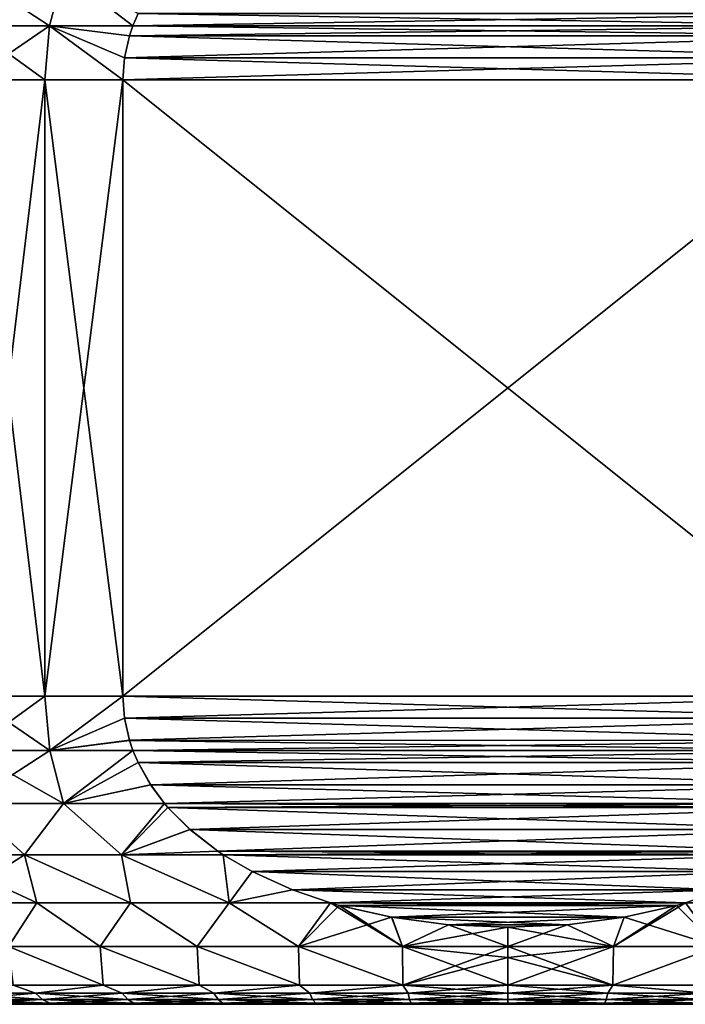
# Model space of a CAD drawing. Header units: millimetres. Extents: x -139 to 106, y -8 to 139.
# Tile 398 of 459: x 70 to 79, y 29 to 41. Entities that reach past the tile are written whole.
import ezdxf

# ---------------------------------------------------------------- set-up
doc = ezdxf.new("R2010")
doc.units = ezdxf.units.MM
doc.header["$LTSCALE"] = 53.842063
for name, color, linetype in [('408', 7, 'CONTINUOUS'), ('409', 7, 'CONTINUOUS'), ('413', 7, 'CONTINUOUS'), ('414', 7, 'CONTINUOUS'), ('415', 7, 'CONTINUOUS'), ('416', 7, 'CONTINUOUS'), ('417', 7, 'CONTINUOUS'), ('420', 7, 'CONTINUOUS'), ('423', 7, 'CONTINUOUS'), ('451', 7, 'CONTINUOUS')]:
    doc.layers.add(name, color=color, linetype=linetype)

msp = doc.modelspace()

# ---------------------------------------------------------------- linework, layer by layer
at = {"layer": '408', "linetype": 'CONTINUOUS'}
for points in [[(69.713, 28.538, -8.202), (70.242, 28.538, -8.612), (69.713, 28.538, 8.202), (69.713, 28.538, -8.202)], [(69.713, 28.538, 8.202), (70.242, 28.538, -8.612), (70.242, 28.538, 8.612), (69.713, 28.538, 8.202)], [(70.242, 28.538, -8.612), (70.795, 28.538, -8.988), (70.242, 28.538, 8.612), (70.242, 28.538, -8.612)], [(70.242, 28.538, 8.612), (70.795, 28.538, -8.988), (70.795, 28.538, 8.988), (70.242, 28.538, 8.612)], [(70.795, 28.538, -8.988), (71.37, 28.538, -9.328), (70.795, 28.538, 8.988), (70.795, 28.538, -8.988)], [(70.795, 28.538, 8.988), (71.37, 28.538, -9.328), (71.37, 28.538, 9.328), (70.795, 28.538, 8.988)], [(71.37, 28.538, -9.328), (71.966, 28.538, -9.632), (71.37, 28.538, 9.328), (71.37, 28.538, -9.328)], [(71.37, 28.538, 9.328), (71.966, 28.538, -9.632), (71.966, 28.538, 9.632), (71.37, 28.538, 9.328)], [(71.966, 28.538, -9.632), (72.58, 28.538, -9.898), (71.966, 28.538, 9.632), (71.966, 28.538, -9.632)], [(71.966, 28.538, 9.632), (72.58, 28.538, -9.898), (72.58, 28.538, 9.898), (71.966, 28.538, 9.632)], [(72.58, 28.538, -9.898), (73.21, 28.538, -10.124), (72.58, 28.538, 9.898), (72.58, 28.538, -9.898)], [(72.58, 28.538, 9.898), (73.21, 28.538, -10.124), (73.21, 28.538, 10.124), (72.58, 28.538, 9.898)], [(73.21, 28.538, -10.124), (73.852, 28.538, -10.311), (73.21, 28.538, 10.124), (73.21, 28.538, -10.124)], [(73.21, 28.538, 10.124), (73.852, 28.538, -10.311), (73.852, 28.538, 10.311), (73.21, 28.538, 10.124)], [(73.852, 28.538, -10.311), (74.505, 28.538, -10.457), (73.852, 28.538, 10.311), (73.852, 28.538, -10.311)], [(73.852, 28.538, 10.311), (74.505, 28.538, -10.457), (74.505, 28.538, 10.457), (73.852, 28.538, 10.311)], [(74.505, 28.538, -10.457), (75.166, 28.538, -10.562), (74.505, 28.538, 10.457), (74.505, 28.538, -10.457)], [(74.505, 28.538, 10.457), (75.166, 28.538, -10.562), (75.166, 28.538, 10.562), (74.505, 28.538, 10.457)], [(75.166, 28.538, -10.562), (75.832, 28.538, -10.625), (75.166, 28.538, 10.562), (75.166, 28.538, -10.562)], [(75.166, 28.538, 10.562), (75.832, 28.538, -10.625), (75.832, 28.538, 10.625), (75.166, 28.538, 10.562)], [(75.832, 28.538, -10.625), (76.5, 28.538, -10.646), (75.832, 28.538, 10.625), (75.832, 28.538, -10.625)], [(75.832, 28.538, 10.625), (76.5, 28.538, -10.646), (76.5, 28.538, 10.646), (75.832, 28.538, 10.625)], [(76.5, 28.538, 10.646), (76.5, 28.538, -10.646), (77.168, 28.538, -10.625), (76.5, 28.538, 10.646)], [(77.168, 28.538, 10.625), (76.5, 28.538, 10.646), (77.168, 28.538, -10.625), (77.168, 28.538, 10.625)], [(77.834, 28.538, 10.562), (77.168, 28.538, 10.625), (77.834, 28.538, -10.562), (77.834, 28.538, 10.562)], [(77.834, 28.538, -10.562), (77.168, 28.538, 10.625), (77.168, 28.538, -10.625), (77.834, 28.538, -10.562)], [(78.495, 28.538, 10.457), (77.834, 28.538, 10.562), (78.495, 28.538, -10.457), (78.495, 28.538, 10.457)], [(78.495, 28.538, -10.457), (77.834, 28.538, 10.562), (77.834, 28.538, -10.562), (78.495, 28.538, -10.457)], [(79.148, 28.538, 10.311), (78.495, 28.538, 10.457), (79.148, 28.538, -10.311), (79.148, 28.538, 10.311)], [(79.148, 28.538, -10.311), (78.495, 28.538, 10.457), (78.495, 28.538, -10.457), (79.148, 28.538, -10.311)]]:
    msp.add_3dface(points, dxfattribs=at)
at = {"layer": '409', "linetype": 'CONTINUOUS'}
for points in [[(80.121, 29.857, -11.672), (78.804, 29.855, -12), (79.296, 30.023, -12), (80.121, 29.857, -11.672)], [(78.69, 29.822, -12), (78.804, 29.855, -12), (77.87, 29.289, -11.721), (78.69, 29.822, -12)], [(77.87, 29.289, -11.721), (78.804, 29.855, -12), (79.221, 29.289, -11.483), (77.87, 29.289, -11.721)], [(78.009, 29.668, -12), (78.69, 29.822, -12), (77.87, 29.289, -11.721), (78.009, 29.668, -12)], [(79.221, 29.289, 11.483), (78.69, 29.822, 12), (78.01, 29.668, 12), (79.221, 29.289, 11.483)], [(78.804, 29.855, 12), (78.69, 29.822, 12), (79.221, 29.289, 11.483), (78.804, 29.855, 12)], [(78.804, 29.855, -12), (80.121, 29.857, -11.672), (79.221, 29.289, -11.483), (78.804, 29.855, -12)], [(77.271, 29.571, -12), (78.009, 29.668, -12), (77.87, 29.289, -11.721), (77.271, 29.571, -12)], [(77.271, 29.571, 12), (77.87, 29.289, 11.721), (78.01, 29.668, 12), (77.271, 29.571, 12)], [(77.87, 29.289, 11.721), (79.221, 29.289, 11.483), (78.01, 29.668, 12), (77.87, 29.289, 11.721)], [(76.5, 29.538, -12), (77.271, 29.571, -12), (76.5, 29.289, -11.801), (76.5, 29.538, -12)], [(76.5, 29.289, -11.801), (77.271, 29.571, -12), (77.87, 29.289, -11.721), (76.5, 29.289, -11.801)], [(76.5, 29.538, 12), (77.87, 29.289, 11.721), (77.271, 29.571, 12), (76.5, 29.538, 12)], [(76.5, 29.289, 11.801), (77.87, 29.289, 11.721), (76.5, 29.538, 12), (76.5, 29.289, 11.801)], [(76.5, 29.289, -11.801), (77.87, 29.289, -11.721), (76.5, 29.145, -11.673), (76.5, 29.289, -11.801)], [(76.5, 28.788, -11.307), (77.87, 29.289, -11.721), (77.863, 28.788, -11.225), (76.5, 28.788, -11.307)], [(77.87, 29.289, -11.721), (76.5, 28.788, -11.307), (76.5, 29.145, -11.673), (77.87, 29.289, -11.721)], [(77.87, 29.289, 11.721), (76.5, 29.289, 11.801), (77.863, 28.788, 11.225), (77.87, 29.289, 11.721)], [(77.863, 28.788, 11.225), (76.5, 29.289, 11.801), (76.5, 29.145, 11.673), (77.863, 28.788, 11.225)], [(77.87, 29.289, -11.721), (79.221, 29.289, -11.483), (77.863, 28.788, -11.225), (77.87, 29.289, -11.721)], [(77.863, 28.788, -11.225), (79.221, 29.289, -11.483), (79.206, 28.788, -10.979), (77.863, 28.788, -11.225)], [(79.221, 29.289, 11.483), (77.87, 29.289, 11.721), (77.863, 28.788, 11.225), (79.221, 29.289, 11.483)], [(79.206, 28.788, 10.979), (79.221, 29.289, 11.483), (77.863, 28.788, 11.225), (79.206, 28.788, 10.979)], [(76.5, 28.788, 11.307), (77.863, 28.788, 11.225), (76.5, 29.145, 11.673), (76.5, 28.788, 11.307)]]:
    msp.add_3dface(points, dxfattribs=at)
at = {"layer": '413', "linetype": 'CONTINUOUS'}
for points in [[(69.514, 31.834, 10.904), (70.55, 31.834, 11.502), (69.523, 32.538, 10.969), (69.514, 31.834, 10.904)], [(69.523, 32.538, -10.969), (70.489, 32.538, -11.527), (69.514, 31.834, -10.904), (69.523, 32.538, -10.969)], [(69.514, 31.834, -10.904), (70.489, 32.538, -11.527), (70.55, 31.834, -11.502), (69.514, 31.834, -10.904)], [(69.523, 32.538, 10.969), (70.55, 31.834, 11.502), (70.489, 32.538, 11.527), (69.523, 32.538, 10.969)], [(70.489, 32.538, 11.527), (70.55, 31.834, 11.502), (71.5, 32.538, 12), (70.489, 32.538, 11.527)], [(70.489, 32.538, -11.527), (71.5, 32.538, -12), (70.55, 31.834, -11.502), (70.489, 32.538, -11.527)], [(71.5, 32.538, 12), (70.55, 31.834, 11.502), (71.521, 32.252, 12), (71.5, 32.538, 12)], [(70.55, 31.834, -11.502), (71.5, 32.538, -12), (71.521, 32.252, -12), (70.55, 31.834, -11.502)], [(70.55, 31.834, 11.502), (71.586, 31.965, 12), (71.521, 32.252, 12), (70.55, 31.834, 11.502)], [(71.586, 31.964, -12), (70.55, 31.834, -11.502), (71.521, 32.252, -12), (71.586, 31.964, -12)], [(70.55, 31.834, 11.502), (71.631, 31.834, 12), (71.586, 31.965, 12), (70.55, 31.834, 11.502)], [(71.631, 31.834, -12), (70.55, 31.834, -11.502), (71.586, 31.964, -12), (71.631, 31.834, -12)], [(69.486, 31.143, 10.709), (70.73, 31.143, 11.427), (69.514, 31.834, 10.904), (69.486, 31.143, 10.709)], [(69.514, 31.834, -10.904), (70.55, 31.834, -11.502), (69.486, 31.143, -10.709), (69.514, 31.834, -10.904)], [(69.486, 31.143, -10.709), (70.55, 31.834, -11.502), (70.73, 31.143, -11.427), (69.486, 31.143, -10.709)], [(69.514, 31.834, 10.904), (70.73, 31.143, 11.427), (70.55, 31.834, 11.502), (69.514, 31.834, 10.904)], [(70.55, 31.834, 11.502), (70.73, 31.143, 11.427), (71.631, 31.834, 12), (70.55, 31.834, 11.502)], [(70.55, 31.834, -11.502), (71.631, 31.834, -12), (70.73, 31.143, -11.427), (70.55, 31.834, -11.502)], [(71.631, 31.834, 12), (70.73, 31.143, 11.427), (71.698, 31.675, 12), (71.631, 31.834, 12)], [(71.631, 31.834, -12), (71.698, 31.675, -12), (70.73, 31.143, -11.427), (71.631, 31.834, -12)], [(70.73, 31.143, 11.427), (71.862, 31.385, 12), (71.698, 31.675, 12), (70.73, 31.143, 11.427)], [(70.73, 31.143, -11.427), (71.698, 31.675, -12), (71.861, 31.385, -12), (70.73, 31.143, -11.427)], [(70.73, 31.143, 11.427), (72.042, 31.143, 12), (71.862, 31.385, 12), (70.73, 31.143, 11.427)], [(72.042, 31.143, -12), (70.73, 31.143, -11.427), (71.861, 31.385, -12), (72.042, 31.143, -12)], [(69.039, 30.479, -10.1), (69.486, 31.143, -10.709), (70.222, 30.479, -10.875), (69.039, 30.479, -10.1)], [(69.04, 30.479, 10.1), (70.222, 30.479, 10.875), (69.486, 31.143, 10.709), (69.04, 30.479, 10.1)], [(69.486, 31.143, 10.709), (70.222, 30.479, 10.875), (70.73, 31.143, 11.427), (69.486, 31.143, 10.709)], [(69.486, 31.143, -10.709), (70.73, 31.143, -11.427), (70.222, 30.479, -10.875), (69.486, 31.143, -10.709)], [(70.222, 30.479, 10.875), (71.484, 30.479, 11.511), (70.73, 31.143, 11.427), (70.222, 30.479, 10.875)], [(70.222, 30.479, -10.875), (70.73, 31.143, -11.427), (71.484, 30.479, -11.511), (70.222, 30.479, -10.875)], [(70.73, 31.143, 11.427), (71.484, 30.479, 11.511), (72.042, 31.143, 12), (70.73, 31.143, 11.427)], [(70.73, 31.143, -11.427), (72.042, 31.143, -12), (71.484, 30.479, -11.511), (70.73, 31.143, -11.427)], [(72.042, 31.143, 12), (71.484, 30.479, 11.511), (72.083, 31.094, 12), (72.042, 31.143, 12)], [(72.042, 31.143, -12), (72.083, 31.095, -12), (71.484, 30.479, -11.511), (72.042, 31.143, -12)], [(71.484, 30.479, -11.511), (72.083, 31.095, -12), (72.371, 30.806, -12), (71.484, 30.479, -11.511)], [(72.083, 31.094, 12), (71.484, 30.479, 11.511), (72.372, 30.806, 12), (72.083, 31.094, 12)], [(71.484, 30.479, 11.511), (72.735, 30.525, 12), (72.372, 30.806, 12), (71.484, 30.479, 11.511)], [(72.735, 30.525, -12), (71.484, 30.479, -11.511), (72.371, 30.806, -12), (72.735, 30.525, -12)], [(69.243, 29.857, -9.833), (69.039, 30.479, -10.1), (70.222, 30.479, -10.875), (69.243, 29.857, -9.833)], [(69.243, 29.857, 9.833), (70.384, 29.857, 10.58), (69.04, 30.479, 10.1), (69.243, 29.857, 9.833)], [(69.04, 30.479, 10.1), (70.384, 29.857, 10.58), (70.222, 30.479, 10.875), (69.04, 30.479, 10.1)], [(70.384, 29.857, -10.58), (69.243, 29.857, -9.833), (70.222, 30.479, -10.875), (70.384, 29.857, -10.58)], [(71.601, 29.857, -11.196), (70.384, 29.857, -10.58), (70.222, 30.479, -10.875), (71.601, 29.857, -11.196)], [(71.601, 29.857, -11.196), (70.222, 30.479, -10.875), (71.484, 30.479, -11.511), (71.601, 29.857, -11.196)], [(70.384, 29.857, 10.58), (71.601, 29.857, 11.196), (70.222, 30.479, 10.875), (70.384, 29.857, 10.58)], [(70.222, 30.479, 10.875), (71.601, 29.857, 11.196), (71.484, 30.479, 11.511), (70.222, 30.479, 10.875)], [(71.484, 30.479, 11.511), (72.804, 30.478, 12), (72.735, 30.525, 12), (71.484, 30.479, 11.511)], [(72.804, 30.478, -12), (71.484, 30.479, -11.511), (72.735, 30.525, -12), (72.804, 30.478, -12)], [(72.879, 29.857, -11.672), (71.601, 29.857, -11.196), (71.484, 30.479, -11.511), (72.879, 29.857, -11.672)], [(72.879, 29.857, -11.672), (71.484, 30.479, -11.511), (72.804, 30.478, -12), (72.879, 29.857, -11.672)], [(71.601, 29.857, 11.196), (72.879, 29.857, 11.672), (71.484, 30.479, 11.511), (71.601, 29.857, 11.196)], [(71.484, 30.479, 11.511), (72.879, 29.857, 11.672), (72.804, 30.478, 12), (71.484, 30.479, 11.511)], [(72.879, 29.857, -11.672), (72.804, 30.478, -12), (73.178, 30.261, -12), (72.879, 29.857, -11.672)], [(72.804, 30.478, 12), (72.879, 29.857, 11.672), (73.179, 30.26, 12), (72.804, 30.478, 12)], [(72.879, 29.857, -11.672), (73.178, 30.261, -12), (73.703, 30.023, -12), (72.879, 29.857, -11.672)], [(72.879, 29.857, 11.672), (73.704, 30.023, 12), (73.179, 30.26, 12), (72.879, 29.857, 11.672)], [(74.196, 29.855, -12), (72.879, 29.857, -11.672), (73.703, 30.023, -12), (74.196, 29.855, -12)], [(72.879, 29.857, 11.672), (74.196, 29.855, 12), (73.704, 30.023, 12), (72.879, 29.857, 11.672)], [(69.243, 29.857, 9.833), (70.015, 29.289, 9.859), (70.384, 29.857, 10.58), (69.243, 29.857, 9.833)], [(70.384, 29.857, -10.58), (70.015, 29.289, -9.859), (69.243, 29.857, -9.833), (70.384, 29.857, -10.58)], [(70.015, 29.289, 9.859), (71.204, 29.289, 10.545), (70.384, 29.857, 10.58), (70.015, 29.289, 9.859)], [(71.204, 29.289, -10.545), (70.015, 29.289, -9.859), (70.384, 29.857, -10.58), (71.204, 29.289, -10.545)], [(70.384, 29.857, 10.58), (71.204, 29.289, 10.545), (71.601, 29.857, 11.196), (70.384, 29.857, 10.58)], [(71.601, 29.857, -11.196), (71.204, 29.289, -10.545), (70.384, 29.857, -10.58), (71.601, 29.857, -11.196)], [(71.204, 29.289, 10.545), (72.464, 29.289, 11.089), (71.601, 29.857, 11.196), (71.204, 29.289, 10.545)], [(72.464, 29.289, -11.089), (71.204, 29.289, -10.545), (71.601, 29.857, -11.196), (72.464, 29.289, -11.089)], [(71.601, 29.857, 11.196), (72.464, 29.289, 11.089), (72.879, 29.857, 11.672), (71.601, 29.857, 11.196)], [(72.879, 29.857, -11.672), (72.464, 29.289, -11.089), (71.601, 29.857, -11.196), (72.879, 29.857, -11.672)], [(72.464, 29.289, 11.089), (73.779, 29.289, 11.483), (72.879, 29.857, 11.672), (72.464, 29.289, 11.089)], [(73.779, 29.289, -11.483), (72.464, 29.289, -11.089), (72.879, 29.857, -11.672), (73.779, 29.289, -11.483)], [(72.879, 29.857, 11.672), (73.779, 29.289, 11.483), (74.196, 29.855, 12), (72.879, 29.857, 11.672)], [(74.196, 29.855, -12), (73.779, 29.289, -11.483), (72.879, 29.857, -11.672), (74.196, 29.855, -12)], [(73.779, 29.289, 11.483), (75.13, 29.289, 11.721), (74.196, 29.855, 12), (73.779, 29.289, 11.483)], [(74.31, 29.822, -12), (73.779, 29.289, -11.483), (74.196, 29.855, -12), (74.31, 29.822, -12)], [(74.99, 29.668, -12), (73.779, 29.289, -11.483), (74.31, 29.822, -12), (74.99, 29.668, -12)], [(74.196, 29.855, 12), (75.13, 29.289, 11.721), (74.31, 29.822, 12), (74.196, 29.855, 12)], [(74.31, 29.822, 12), (75.13, 29.289, 11.721), (74.991, 29.668, 12), (74.31, 29.822, 12)], [(75.13, 29.289, -11.721), (73.779, 29.289, -11.483), (74.99, 29.668, -12), (75.13, 29.289, -11.721)], [(75.729, 29.571, -12), (75.13, 29.289, -11.721), (74.99, 29.668, -12), (75.729, 29.571, -12)], [(74.991, 29.668, 12), (75.13, 29.289, 11.721), (75.729, 29.571, 12), (74.991, 29.668, 12)], [(76.5, 29.538, -12), (75.13, 29.289, -11.721), (75.729, 29.571, -12), (76.5, 29.538, -12)], [(75.13, 29.289, 11.721), (76.5, 29.289, 11.801), (75.729, 29.571, 12), (75.13, 29.289, 11.721)], [(76.5, 29.538, -12), (76.5, 29.289, -11.801), (75.13, 29.289, -11.721), (76.5, 29.538, -12)], [(76.5, 29.289, 11.801), (76.5, 29.538, 12), (75.729, 29.571, 12), (76.5, 29.289, 11.801)], [(71.204, 29.289, 10.545), (70.015, 29.289, 9.859), (71.245, 28.788, 10.012), (71.204, 29.289, 10.545)], [(71.245, 28.788, 10.012), (70.015, 29.289, 9.859), (70.077, 28.788, 9.306), (71.245, 28.788, 10.012)], [(70.015, 29.289, -9.859), (71.204, 29.289, -10.545), (71.245, 28.788, -10.012), (70.015, 29.289, -9.859)], [(70.077, 28.788, -9.306), (70.015, 29.289, -9.859), (71.245, 28.788, -10.012), (70.077, 28.788, -9.306)], [(72.464, 29.289, 11.089), (71.204, 29.289, 10.545), (72.49, 28.788, 10.572), (72.464, 29.289, 11.089)], [(72.49, 28.788, 10.572), (71.204, 29.289, 10.545), (71.245, 28.788, 10.012), (72.49, 28.788, 10.572)], [(71.204, 29.289, -10.545), (72.464, 29.289, -11.089), (72.49, 28.788, -10.572), (71.204, 29.289, -10.545)], [(71.245, 28.788, -10.012), (71.204, 29.289, -10.545), (72.49, 28.788, -10.572), (71.245, 28.788, -10.012)], [(73.779, 29.289, 11.483), (72.464, 29.289, 11.089), (73.794, 28.788, 10.979), (73.779, 29.289, 11.483)], [(73.794, 28.788, 10.979), (72.464, 29.289, 11.089), (72.49, 28.788, 10.572), (73.794, 28.788, 10.979)], [(72.464, 29.289, -11.089), (73.779, 29.289, -11.483), (73.794, 28.788, -10.979), (72.464, 29.289, -11.089)], [(72.49, 28.788, -10.572), (72.464, 29.289, -11.089), (73.794, 28.788, -10.979), (72.49, 28.788, -10.572)], [(75.13, 29.289, 11.721), (73.779, 29.289, 11.483), (75.137, 28.788, 11.225), (75.13, 29.289, 11.721)], [(75.137, 28.788, 11.225), (73.779, 29.289, 11.483), (73.794, 28.788, 10.979), (75.137, 28.788, 11.225)], [(73.779, 29.289, -11.483), (75.13, 29.289, -11.721), (75.137, 28.788, -11.225), (73.779, 29.289, -11.483)], [(73.794, 28.788, -10.979), (73.779, 29.289, -11.483), (75.137, 28.788, -11.225), (73.794, 28.788, -10.979)], [(75.13, 29.289, -11.721), (76.5, 29.289, -11.801), (75.137, 28.788, -11.225), (75.13, 29.289, -11.721)], [(76.5, 29.145, 11.673), (76.5, 29.289, 11.801), (75.13, 29.289, 11.721), (76.5, 29.145, 11.673)], [(76.5, 28.788, 11.307), (76.5, 29.145, 11.673), (75.13, 29.289, 11.721), (76.5, 28.788, 11.307)], [(76.5, 28.788, 11.307), (75.13, 29.289, 11.721), (75.137, 28.788, 11.225), (76.5, 28.788, 11.307)], [(76.5, 29.289, -11.801), (76.5, 29.145, -11.673), (75.137, 28.788, -11.225), (76.5, 29.289, -11.801)], [(76.5, 29.145, -11.673), (76.5, 28.788, -11.307), (75.137, 28.788, -11.225), (76.5, 29.145, -11.673)]]:
    msp.add_3dface(points, dxfattribs=at)
at = {"layer": '414', "linetype": 'CONTINUOUS'}
for points in [[(69.523, 32.538, 10.969), (70.489, 32.538, 11.527), (69.523, 40.538, 10.969), (69.523, 32.538, 10.969)], [(69.523, 40.538, 10.969), (70.489, 32.538, 11.527), (70.489, 40.538, 11.527), (69.523, 40.538, 10.969)], [(70.489, 32.538, 11.527), (71.5, 32.538, 12), (70.489, 40.538, 11.527), (70.489, 32.538, 11.527)], [(71.5, 32.538, 12), (71.5, 40.538, 12), (70.489, 40.538, 11.527), (71.5, 32.538, 12)]]:
    msp.add_3dface(points, dxfattribs=at)
at = {"layer": '415', "linetype": 'CONTINUOUS'}
for points in [[(69.514, 41.24, 10.905), (70.549, 41.24, 11.502), (69.486, 41.931, 10.71), (69.514, 41.24, 10.905)], [(69.486, 41.931, 10.71), (70.549, 41.24, 11.502), (70.729, 41.931, 11.427), (69.486, 41.931, 10.71)], [(70.729, 41.931, -11.427), (69.514, 41.24, -10.905), (69.486, 41.931, -10.71), (70.729, 41.931, -11.427)], [(70.549, 41.24, -11.502), (69.514, 41.24, -10.905), (70.729, 41.931, -11.427), (70.549, 41.24, -11.502)], [(70.549, 41.24, 11.502), (71.63, 41.239, 12), (70.729, 41.931, 11.427), (70.549, 41.24, 11.502)], [(71.63, 41.239, -12), (70.549, 41.24, -11.502), (70.729, 41.931, -11.427), (71.63, 41.239, -12)], [(71.63, 41.239, 12), (71.698, 41.401, 12), (70.729, 41.931, 11.427), (71.63, 41.239, 12)], [(71.698, 41.401, -12), (71.63, 41.239, -12), (70.729, 41.931, -11.427), (71.698, 41.401, -12)], [(69.523, 40.538, 10.969), (70.489, 40.538, 11.527), (69.514, 41.24, 10.905), (69.523, 40.538, 10.969)], [(69.514, 41.24, 10.905), (70.489, 40.538, 11.527), (70.549, 41.24, 11.502), (69.514, 41.24, 10.905)], [(70.549, 41.24, -11.502), (69.523, 40.538, -10.969), (69.514, 41.24, -10.905), (70.549, 41.24, -11.502)], [(70.489, 40.538, -11.527), (69.523, 40.538, -10.969), (70.549, 41.24, -11.502), (70.489, 40.538, -11.527)], [(70.489, 40.538, 11.527), (71.5, 40.538, 12), (70.549, 41.24, 11.502), (70.489, 40.538, 11.527)], [(71.5, 40.538, -12), (70.489, 40.538, -11.527), (70.549, 41.24, -11.502), (71.5, 40.538, -12)], [(70.549, 41.24, 11.502), (71.5, 40.538, 12), (71.521, 40.824, 12), (70.549, 41.24, 11.502)], [(71.63, 41.239, 12), (70.549, 41.24, 11.502), (71.586, 41.111, 12), (71.63, 41.239, 12)], [(71.586, 41.111, 12), (70.549, 41.24, 11.502), (71.521, 40.824, 12), (71.586, 41.111, 12)], [(71.521, 40.824, -12), (71.5, 40.538, -12), (70.549, 41.24, -11.502), (71.521, 40.824, -12)], [(71.586, 41.111, -12), (71.521, 40.824, -12), (70.549, 41.24, -11.502), (71.586, 41.111, -12)], [(71.63, 41.239, -12), (71.586, 41.111, -12), (70.549, 41.24, -11.502), (71.63, 41.239, -12)]]:
    msp.add_3dface(points, dxfattribs=at)
at = {"layer": '416', "linetype": 'CONTINUOUS'}
for points in [[(76.5, 28.788, -11.307), (77.863, 28.788, -11.225), (76.5, 28.681, -11.162), (76.5, 28.788, -11.307)], [(76.5, 28.681, -11.162), (77.863, 28.788, -11.225), (77.796, 28.681, -11.086), (76.5, 28.681, -11.162)], [(77.863, 28.788, 11.225), (76.5, 28.788, 11.307), (77.796, 28.681, 11.086), (77.863, 28.788, 11.225)], [(77.796, 28.681, 11.086), (76.5, 28.788, 11.307), (76.5, 28.681, 11.162), (77.796, 28.681, 11.086)], [(77.796, 28.681, -11.086), (77.863, 28.788, -11.225), (79.074, 28.681, -10.861), (77.796, 28.681, -11.086)], [(79.074, 28.681, 10.861), (77.863, 28.788, 11.225), (77.796, 28.681, 11.086), (79.074, 28.681, 10.861)], [(77.863, 28.788, -11.225), (79.206, 28.788, -10.979), (79.074, 28.681, -10.861), (77.863, 28.788, -11.225)], [(79.206, 28.788, 10.979), (77.863, 28.788, 11.225), (79.074, 28.681, 10.861), (79.206, 28.788, 10.979)], [(76.5, 28.681, -11.162), (77.796, 28.681, -11.086), (76.5, 28.602, -10.999), (76.5, 28.681, -11.162)], [(76.5, 28.602, -10.999), (77.796, 28.681, -11.086), (77.777, 28.602, -10.925), (76.5, 28.602, -10.999)], [(77.796, 28.681, 11.086), (76.5, 28.681, 11.162), (77.777, 28.602, 10.925), (77.796, 28.681, 11.086)], [(77.777, 28.602, 10.925), (76.5, 28.681, 11.162), (76.5, 28.602, 10.999), (77.777, 28.602, 10.925)], [(77.796, 28.681, -11.086), (79.074, 28.681, -10.861), (77.777, 28.602, -10.925), (77.796, 28.681, -11.086)], [(77.777, 28.602, -10.925), (79.074, 28.681, -10.861), (79.037, 28.602, -10.703), (77.777, 28.602, -10.925)], [(79.037, 28.602, 10.703), (77.796, 28.681, 11.086), (77.777, 28.602, 10.925), (79.037, 28.602, 10.703)], [(79.074, 28.681, 10.861), (77.796, 28.681, 11.086), (79.037, 28.602, 10.703), (79.074, 28.681, 10.861)], [(76.5, 28.602, -10.999), (77.777, 28.602, -10.925), (76.5, 28.554, -10.825), (76.5, 28.602, -10.999)], [(76.5, 28.554, -10.825), (77.777, 28.602, -10.925), (77.757, 28.554, -10.752), (76.5, 28.554, -10.825)], [(77.777, 28.602, 10.925), (76.5, 28.602, 10.999), (77.757, 28.554, 10.752), (77.777, 28.602, 10.925)], [(77.757, 28.554, 10.752), (76.5, 28.602, 10.999), (76.5, 28.554, 10.825), (77.757, 28.554, 10.752)], [(77.168, 28.538, -10.625), (76.5, 28.538, -10.646), (77.757, 28.554, -10.752), (77.168, 28.538, -10.625)], [(76.5, 28.538, -10.646), (76.5, 28.554, -10.825), (77.757, 28.554, -10.752), (76.5, 28.538, -10.646)], [(76.5, 28.538, 10.646), (77.168, 28.538, 10.625), (76.5, 28.554, 10.825), (76.5, 28.538, 10.646)], [(77.168, 28.538, 10.625), (77.757, 28.554, 10.752), (76.5, 28.554, 10.825), (77.168, 28.538, 10.625)], [(77.168, 28.538, 10.625), (77.834, 28.538, 10.562), (77.757, 28.554, 10.752), (77.168, 28.538, 10.625)], [(77.834, 28.538, -10.562), (77.168, 28.538, -10.625), (77.757, 28.554, -10.752), (77.834, 28.538, -10.562)], [(77.777, 28.602, -10.925), (79.037, 28.602, -10.703), (77.757, 28.554, -10.752), (77.777, 28.602, -10.925)], [(77.757, 28.554, -10.752), (79.037, 28.602, -10.703), (78.996, 28.554, -10.533), (77.757, 28.554, -10.752)], [(78.996, 28.554, 10.533), (77.777, 28.602, 10.925), (77.757, 28.554, 10.752), (78.996, 28.554, 10.533)], [(77.834, 28.538, 10.562), (78.495, 28.538, 10.457), (77.757, 28.554, 10.752), (77.834, 28.538, 10.562)], [(78.495, 28.538, 10.457), (78.996, 28.554, 10.533), (77.757, 28.554, 10.752), (78.495, 28.538, 10.457)], [(77.834, 28.538, -10.562), (77.757, 28.554, -10.752), (78.996, 28.554, -10.533), (77.834, 28.538, -10.562)], [(79.037, 28.602, 10.703), (77.777, 28.602, 10.925), (78.996, 28.554, 10.533), (79.037, 28.602, 10.703)], [(78.495, 28.538, -10.457), (77.834, 28.538, -10.562), (78.996, 28.554, -10.533), (78.495, 28.538, -10.457)], [(78.495, 28.538, 10.457), (79.148, 28.538, 10.311), (78.996, 28.554, 10.533), (78.495, 28.538, 10.457)], [(79.148, 28.538, -10.311), (78.495, 28.538, -10.457), (78.996, 28.554, -10.533), (79.148, 28.538, -10.311)]]:
    msp.add_3dface(points, dxfattribs=at)
at = {"layer": '417', "linetype": 'CONTINUOUS'}
for points in [[(70.367, 28.681, 9.325), (70.077, 28.788, 9.306), (69.325, 28.681, 8.55), (70.367, 28.681, 9.325)], [(69.325, 28.681, -8.55), (70.077, 28.788, -9.306), (70.367, 28.681, -9.325), (69.325, 28.681, -8.55)], [(71.245, 28.788, 10.012), (70.077, 28.788, 9.306), (70.367, 28.681, 9.325), (71.245, 28.788, 10.012)], [(70.077, 28.788, -9.306), (71.245, 28.788, -10.012), (70.367, 28.681, -9.325), (70.077, 28.788, -9.306)], [(71.491, 28.681, 9.974), (71.245, 28.788, 10.012), (70.367, 28.681, 9.325), (71.491, 28.681, 9.974)], [(70.367, 28.681, -9.325), (71.245, 28.788, -10.012), (71.491, 28.681, -9.974), (70.367, 28.681, -9.325)], [(72.49, 28.788, 10.572), (71.245, 28.788, 10.012), (71.491, 28.681, 9.974), (72.49, 28.788, 10.572)], [(71.245, 28.788, -10.012), (72.49, 28.788, -10.572), (71.491, 28.681, -9.974), (71.245, 28.788, -10.012)], [(72.682, 28.681, 10.489), (72.49, 28.788, 10.572), (71.491, 28.681, 9.974), (72.682, 28.681, 10.489)], [(71.491, 28.681, -9.974), (72.49, 28.788, -10.572), (72.682, 28.681, -10.489), (71.491, 28.681, -9.974)], [(73.794, 28.788, 10.979), (72.49, 28.788, 10.572), (72.682, 28.681, 10.489), (73.794, 28.788, 10.979)], [(72.49, 28.788, -10.572), (73.794, 28.788, -10.979), (72.682, 28.681, -10.489), (72.49, 28.788, -10.572)], [(73.926, 28.681, 10.861), (73.794, 28.788, 10.979), (72.682, 28.681, 10.489), (73.926, 28.681, 10.861)], [(72.682, 28.681, -10.489), (73.794, 28.788, -10.979), (73.926, 28.681, -10.861), (72.682, 28.681, -10.489)], [(75.137, 28.788, 11.225), (73.794, 28.788, 10.979), (73.926, 28.681, 10.861), (75.137, 28.788, 11.225)], [(73.794, 28.788, -10.979), (75.137, 28.788, -11.225), (73.926, 28.681, -10.861), (73.794, 28.788, -10.979)], [(75.204, 28.681, 11.086), (75.137, 28.788, 11.225), (73.926, 28.681, 10.861), (75.204, 28.681, 11.086)], [(73.926, 28.681, -10.861), (75.137, 28.788, -11.225), (75.204, 28.681, -11.086), (73.926, 28.681, -10.861)], [(75.137, 28.788, -11.225), (76.5, 28.788, -11.307), (75.204, 28.681, -11.086), (75.137, 28.788, -11.225)], [(76.5, 28.788, 11.307), (75.137, 28.788, 11.225), (76.5, 28.681, 11.162), (76.5, 28.788, 11.307)], [(76.5, 28.681, 11.162), (75.137, 28.788, 11.225), (75.204, 28.681, 11.086), (76.5, 28.681, 11.162)], [(76.5, 28.788, -11.307), (76.5, 28.681, -11.162), (75.204, 28.681, -11.086), (76.5, 28.788, -11.307)], [(70.367, 28.681, 9.325), (69.325, 28.681, 8.55), (70.456, 28.602, 9.19), (70.367, 28.681, 9.325)], [(70.456, 28.602, 9.19), (69.325, 28.681, 8.55), (69.43, 28.602, 8.426), (70.456, 28.602, 9.19)], [(69.325, 28.681, -8.55), (70.367, 28.681, -9.325), (69.43, 28.602, -8.426), (69.325, 28.681, -8.55)], [(69.43, 28.602, -8.426), (70.367, 28.681, -9.325), (70.456, 28.602, -9.19), (69.43, 28.602, -8.426)], [(71.491, 28.681, 9.974), (70.367, 28.681, 9.325), (71.564, 28.602, 9.829), (71.491, 28.681, 9.974)], [(71.564, 28.602, 9.829), (70.367, 28.681, 9.325), (70.456, 28.602, 9.19), (71.564, 28.602, 9.829)], [(70.367, 28.681, -9.325), (71.491, 28.681, -9.974), (70.456, 28.602, -9.19), (70.367, 28.681, -9.325)], [(70.456, 28.602, -9.19), (71.491, 28.681, -9.974), (71.564, 28.602, -9.829), (70.456, 28.602, -9.19)], [(72.682, 28.681, 10.489), (71.491, 28.681, 9.974), (72.738, 28.602, 10.336), (72.682, 28.681, 10.489)], [(72.738, 28.602, 10.336), (71.491, 28.681, 9.974), (71.564, 28.602, 9.829), (72.738, 28.602, 10.336)], [(71.491, 28.681, -9.974), (72.682, 28.681, -10.489), (71.564, 28.602, -9.829), (71.491, 28.681, -9.974)], [(71.564, 28.602, -9.829), (72.682, 28.681, -10.489), (72.738, 28.602, -10.336), (71.564, 28.602, -9.829)], [(73.926, 28.681, 10.861), (72.682, 28.681, 10.489), (73.963, 28.602, 10.703), (73.926, 28.681, 10.861)], [(73.963, 28.602, 10.703), (72.682, 28.681, 10.489), (72.738, 28.602, 10.336), (73.963, 28.602, 10.703)], [(72.682, 28.681, -10.489), (73.926, 28.681, -10.861), (72.738, 28.602, -10.336), (72.682, 28.681, -10.489)], [(72.738, 28.602, -10.336), (73.926, 28.681, -10.861), (73.963, 28.602, -10.703), (72.738, 28.602, -10.336)], [(75.204, 28.681, 11.086), (73.926, 28.681, 10.861), (75.223, 28.602, 10.925), (75.204, 28.681, 11.086)], [(75.223, 28.602, 10.925), (73.926, 28.681, 10.861), (73.963, 28.602, 10.703), (75.223, 28.602, 10.925)], [(73.926, 28.681, -10.861), (75.204, 28.681, -11.086), (73.963, 28.602, -10.703), (73.926, 28.681, -10.861)], [(73.963, 28.602, -10.703), (75.204, 28.681, -11.086), (75.223, 28.602, -10.925), (73.963, 28.602, -10.703)], [(75.204, 28.681, -11.086), (76.5, 28.681, -11.162), (75.223, 28.602, -10.925), (75.204, 28.681, -11.086)], [(76.5, 28.602, 10.999), (76.5, 28.681, 11.162), (75.204, 28.681, 11.086), (76.5, 28.602, 10.999)], [(76.5, 28.602, 10.999), (75.204, 28.681, 11.086), (75.223, 28.602, 10.925), (76.5, 28.602, 10.999)], [(76.5, 28.681, -11.162), (76.5, 28.602, -10.999), (75.223, 28.602, -10.925), (76.5, 28.681, -11.162)], [(70.456, 28.602, 9.19), (69.43, 28.602, 8.426), (70.552, 28.554, 9.044), (70.456, 28.602, 9.19)], [(70.552, 28.554, 9.044), (69.43, 28.602, 8.426), (69.542, 28.554, 8.293), (70.552, 28.554, 9.044)], [(69.43, 28.602, -8.426), (70.456, 28.602, -9.19), (69.542, 28.554, -8.293), (69.43, 28.602, -8.426)], [(69.542, 28.554, -8.293), (70.456, 28.602, -9.19), (70.552, 28.554, -9.044), (69.542, 28.554, -8.293)], [(69.713, 28.538, -8.202), (69.542, 28.554, -8.293), (70.552, 28.554, -9.044), (69.713, 28.538, -8.202)], [(69.713, 28.538, 8.202), (70.242, 28.538, 8.612), (69.542, 28.554, 8.293), (69.713, 28.538, 8.202)], [(70.242, 28.538, 8.612), (70.552, 28.554, 9.044), (69.542, 28.554, 8.293), (70.242, 28.538, 8.612)], [(70.242, 28.538, -8.612), (69.713, 28.538, -8.202), (70.552, 28.554, -9.044), (70.242, 28.538, -8.612)], [(70.795, 28.538, -8.988), (70.242, 28.538, -8.612), (70.552, 28.554, -9.044), (70.795, 28.538, -8.988)], [(70.242, 28.538, 8.612), (70.795, 28.538, 8.988), (70.552, 28.554, 9.044), (70.242, 28.538, 8.612)], [(71.564, 28.602, 9.829), (70.456, 28.602, 9.19), (71.642, 28.554, 9.674), (71.564, 28.602, 9.829)], [(71.642, 28.554, 9.674), (70.456, 28.602, 9.19), (70.552, 28.554, 9.044), (71.642, 28.554, 9.674)], [(70.456, 28.602, -9.19), (71.564, 28.602, -9.829), (70.552, 28.554, -9.044), (70.456, 28.602, -9.19)], [(70.552, 28.554, -9.044), (71.564, 28.602, -9.829), (71.642, 28.554, -9.674), (70.552, 28.554, -9.044)], [(70.795, 28.538, -8.988), (70.552, 28.554, -9.044), (71.642, 28.554, -9.674), (70.795, 28.538, -8.988)], [(70.795, 28.538, 8.988), (71.37, 28.538, 9.328), (70.552, 28.554, 9.044), (70.795, 28.538, 8.988)], [(71.37, 28.538, 9.328), (71.642, 28.554, 9.674), (70.552, 28.554, 9.044), (71.37, 28.538, 9.328)], [(71.37, 28.538, -9.328), (70.795, 28.538, -8.988), (71.642, 28.554, -9.674), (71.37, 28.538, -9.328)], [(71.966, 28.538, -9.632), (71.37, 28.538, -9.328), (71.642, 28.554, -9.674), (71.966, 28.538, -9.632)], [(71.37, 28.538, 9.328), (71.966, 28.538, 9.632), (71.642, 28.554, 9.674), (71.37, 28.538, 9.328)], [(72.738, 28.602, 10.336), (71.564, 28.602, 9.829), (72.798, 28.554, 10.172), (72.738, 28.602, 10.336)], [(72.798, 28.554, 10.172), (71.564, 28.602, 9.829), (71.642, 28.554, 9.674), (72.798, 28.554, 10.172)], [(71.564, 28.602, -9.829), (72.738, 28.602, -10.336), (71.642, 28.554, -9.674), (71.564, 28.602, -9.829)], [(71.642, 28.554, -9.674), (72.738, 28.602, -10.336), (72.798, 28.554, -10.172), (71.642, 28.554, -9.674)], [(71.966, 28.538, -9.632), (71.642, 28.554, -9.674), (72.798, 28.554, -10.172), (71.966, 28.538, -9.632)], [(71.966, 28.538, 9.632), (72.58, 28.538, 9.898), (71.642, 28.554, 9.674), (71.966, 28.538, 9.632)], [(72.58, 28.538, 9.898), (72.798, 28.554, 10.172), (71.642, 28.554, 9.674), (72.58, 28.538, 9.898)], [(72.58, 28.538, -9.898), (71.966, 28.538, -9.632), (72.798, 28.554, -10.172), (72.58, 28.538, -9.898)], [(73.21, 28.538, -10.124), (72.58, 28.538, -9.898), (72.798, 28.554, -10.172), (73.21, 28.538, -10.124)], [(72.58, 28.538, 9.898), (73.21, 28.538, 10.124), (72.798, 28.554, 10.172), (72.58, 28.538, 9.898)], [(73.963, 28.602, 10.703), (72.738, 28.602, 10.336), (74.004, 28.554, 10.533), (73.963, 28.602, 10.703)], [(74.004, 28.554, 10.533), (72.738, 28.602, 10.336), (72.798, 28.554, 10.172), (74.004, 28.554, 10.533)], [(72.738, 28.602, -10.336), (73.963, 28.602, -10.703), (72.798, 28.554, -10.172), (72.738, 28.602, -10.336)], [(72.798, 28.554, -10.172), (73.963, 28.602, -10.703), (74.004, 28.554, -10.533), (72.798, 28.554, -10.172)], [(73.21, 28.538, -10.124), (72.798, 28.554, -10.172), (74.004, 28.554, -10.533), (73.21, 28.538, -10.124)], [(73.21, 28.538, 10.124), (73.852, 28.538, 10.311), (72.798, 28.554, 10.172), (73.21, 28.538, 10.124)], [(73.852, 28.538, 10.311), (74.004, 28.554, 10.533), (72.798, 28.554, 10.172), (73.852, 28.538, 10.311)], [(73.852, 28.538, -10.311), (73.21, 28.538, -10.124), (74.004, 28.554, -10.533), (73.852, 28.538, -10.311)], [(74.505, 28.538, -10.457), (73.852, 28.538, -10.311), (74.004, 28.554, -10.533), (74.505, 28.538, -10.457)], [(73.852, 28.538, 10.311), (74.505, 28.538, 10.457), (74.004, 28.554, 10.533), (73.852, 28.538, 10.311)], [(75.223, 28.602, 10.925), (73.963, 28.602, 10.703), (75.243, 28.554, 10.752), (75.223, 28.602, 10.925)], [(75.243, 28.554, 10.752), (73.963, 28.602, 10.703), (74.004, 28.554, 10.533), (75.243, 28.554, 10.752)], [(73.963, 28.602, -10.703), (75.223, 28.602, -10.925), (74.004, 28.554, -10.533), (73.963, 28.602, -10.703)], [(74.004, 28.554, -10.533), (75.223, 28.602, -10.925), (75.243, 28.554, -10.752), (74.004, 28.554, -10.533)], [(74.505, 28.538, -10.457), (74.004, 28.554, -10.533), (75.243, 28.554, -10.752), (74.505, 28.538, -10.457)], [(74.505, 28.538, 10.457), (75.166, 28.538, 10.562), (74.004, 28.554, 10.533), (74.505, 28.538, 10.457)], [(75.166, 28.538, 10.562), (75.243, 28.554, 10.752), (74.004, 28.554, 10.533), (75.166, 28.538, 10.562)], [(75.166, 28.538, -10.562), (74.505, 28.538, -10.457), (75.243, 28.554, -10.752), (75.166, 28.538, -10.562)], [(75.832, 28.538, -10.625), (75.166, 28.538, -10.562), (75.243, 28.554, -10.752), (75.832, 28.538, -10.625)], [(75.166, 28.538, 10.562), (75.832, 28.538, 10.625), (75.243, 28.554, 10.752), (75.166, 28.538, 10.562)], [(75.223, 28.602, -10.925), (76.5, 28.602, -10.999), (75.243, 28.554, -10.752), (75.223, 28.602, -10.925)], [(76.5, 28.554, 10.825), (76.5, 28.602, 10.999), (75.223, 28.602, 10.925), (76.5, 28.554, 10.825)], [(76.5, 28.554, 10.825), (75.223, 28.602, 10.925), (75.243, 28.554, 10.752), (76.5, 28.554, 10.825)], [(76.5, 28.602, -10.999), (76.5, 28.554, -10.825), (75.243, 28.554, -10.752), (76.5, 28.602, -10.999)], [(76.5, 28.554, -10.825), (75.832, 28.538, -10.625), (75.243, 28.554, -10.752), (76.5, 28.554, -10.825)], [(75.832, 28.538, 10.625), (76.5, 28.538, 10.646), (75.243, 28.554, 10.752), (75.832, 28.538, 10.625)], [(76.5, 28.538, 10.646), (76.5, 28.554, 10.825), (75.243, 28.554, 10.752), (76.5, 28.538, 10.646)], [(76.5, 28.538, -10.646), (75.832, 28.538, -10.625), (76.5, 28.554, -10.825), (76.5, 28.538, -10.646)]]:
    msp.add_3dface(points, dxfattribs=at)
at = {"layer": '420', "linetype": 'CONTINUOUS'}
for points in [[(81.37, 41.239, 12), (81.302, 41.401, 12), (71.63, 41.239, 12), (81.37, 41.239, 12)], [(71.63, 41.239, 12), (81.302, 41.401, 12), (71.698, 41.401, 12), (71.63, 41.239, 12)], [(81.414, 41.111, 12), (81.37, 41.239, 12), (71.586, 41.111, 12), (81.414, 41.111, 12)], [(81.37, 41.239, 12), (71.63, 41.239, 12), (71.586, 41.111, 12), (81.37, 41.239, 12)], [(81.479, 40.824, 12), (81.414, 41.111, 12), (71.521, 40.824, 12), (81.479, 40.824, 12)], [(81.414, 41.111, 12), (71.586, 41.111, 12), (71.521, 40.824, 12), (81.414, 41.111, 12)], [(81.5, 40.538, 12), (81.479, 40.824, 12), (71.5, 40.538, 12), (81.5, 40.538, 12)], [(71.5, 40.538, 12), (81.479, 40.824, 12), (71.521, 40.824, 12), (71.5, 40.538, 12)], [(81.5, 32.538, 12), (81.5, 40.538, 12), (71.5, 32.538, 12), (81.5, 32.538, 12)], [(71.5, 32.538, 12), (81.5, 40.538, 12), (71.5, 40.538, 12), (71.5, 32.538, 12)], [(81.5, 32.538, 12), (71.5, 32.538, 12), (71.521, 32.252, 12), (81.5, 32.538, 12)], [(81.479, 32.252, 12), (81.5, 32.538, 12), (71.521, 32.252, 12), (81.479, 32.252, 12)], [(71.586, 31.965, 12), (81.479, 32.252, 12), (71.521, 32.252, 12), (71.586, 31.965, 12)], [(81.414, 31.964, 12), (81.479, 32.252, 12), (71.586, 31.965, 12), (81.414, 31.964, 12)], [(71.631, 31.834, 12), (81.414, 31.964, 12), (71.586, 31.965, 12), (71.631, 31.834, 12)], [(81.369, 31.834, 12), (81.414, 31.964, 12), (71.631, 31.834, 12), (81.369, 31.834, 12)], [(81.369, 31.834, 12), (71.631, 31.834, 12), (71.698, 31.675, 12), (81.369, 31.834, 12)], [(81.302, 31.675, 12), (81.369, 31.834, 12), (71.698, 31.675, 12), (81.302, 31.675, 12)], [(71.862, 31.385, 12), (81.302, 31.675, 12), (71.698, 31.675, 12), (71.862, 31.385, 12)], [(81.139, 31.385, 12), (81.302, 31.675, 12), (71.862, 31.385, 12), (81.139, 31.385, 12)], [(72.042, 31.143, 12), (81.139, 31.385, 12), (71.862, 31.385, 12), (72.042, 31.143, 12)], [(80.958, 31.143, 12), (81.139, 31.385, 12), (72.042, 31.143, 12), (80.958, 31.143, 12)], [(80.958, 31.143, 12), (72.042, 31.143, 12), (72.083, 31.094, 12), (80.958, 31.143, 12)], [(80.917, 31.095, 12), (80.958, 31.143, 12), (72.083, 31.094, 12), (80.917, 31.095, 12)], [(80.629, 30.806, 12), (80.917, 31.095, 12), (72.083, 31.094, 12), (80.629, 30.806, 12)], [(80.629, 30.806, 12), (72.083, 31.094, 12), (72.372, 30.806, 12), (80.629, 30.806, 12)], [(80.265, 30.525, 12), (80.629, 30.806, 12), (72.372, 30.806, 12), (80.265, 30.525, 12)], [(72.735, 30.525, 12), (80.265, 30.525, 12), (72.372, 30.806, 12), (72.735, 30.525, 12)], [(72.804, 30.478, 12), (80.265, 30.525, 12), (72.735, 30.525, 12), (72.804, 30.478, 12)], [(80.196, 30.478, 12), (80.265, 30.525, 12), (72.804, 30.478, 12), (80.196, 30.478, 12)], [(80.196, 30.478, 12), (72.804, 30.478, 12), (73.179, 30.26, 12), (80.196, 30.478, 12)], [(79.822, 30.261, 12), (80.196, 30.478, 12), (73.179, 30.26, 12), (79.822, 30.261, 12)], [(79.297, 30.023, 12), (79.822, 30.261, 12), (73.179, 30.26, 12), (79.297, 30.023, 12)], [(73.704, 30.023, 12), (79.297, 30.023, 12), (73.179, 30.26, 12), (73.704, 30.023, 12)], [(74.196, 29.855, 12), (79.297, 30.023, 12), (73.704, 30.023, 12), (74.196, 29.855, 12)], [(78.804, 29.855, 12), (79.297, 30.023, 12), (74.196, 29.855, 12), (78.804, 29.855, 12)], [(78.804, 29.855, 12), (74.196, 29.855, 12), (74.31, 29.822, 12), (78.804, 29.855, 12)], [(78.69, 29.822, 12), (78.804, 29.855, 12), (74.31, 29.822, 12), (78.69, 29.822, 12)], [(78.01, 29.668, 12), (78.69, 29.822, 12), (74.31, 29.822, 12), (78.01, 29.668, 12)], [(78.01, 29.668, 12), (74.31, 29.822, 12), (74.991, 29.668, 12), (78.01, 29.668, 12)], [(77.271, 29.571, 12), (78.01, 29.668, 12), (74.991, 29.668, 12), (77.271, 29.571, 12)], [(77.271, 29.571, 12), (74.991, 29.668, 12), (75.729, 29.571, 12), (77.271, 29.571, 12)], [(76.5, 29.538, 12), (77.271, 29.571, 12), (75.729, 29.571, 12), (76.5, 29.538, 12)]]:
    msp.add_3dface(points, dxfattribs=at)
at = {"layer": '423', "linetype": 'CONTINUOUS'}
for points in [[(81.37, 41.239, -12), (71.63, 41.239, -12), (71.698, 41.401, -12), (81.37, 41.239, -12)], [(81.302, 41.401, -12), (81.37, 41.239, -12), (71.698, 41.401, -12), (81.302, 41.401, -12)], [(81.414, 41.111, -12), (71.586, 41.111, -12), (71.63, 41.239, -12), (81.414, 41.111, -12)], [(81.37, 41.239, -12), (81.414, 41.111, -12), (71.63, 41.239, -12), (81.37, 41.239, -12)], [(81.479, 40.824, -12), (71.521, 40.824, -12), (71.586, 41.111, -12), (81.479, 40.824, -12)], [(81.414, 41.111, -12), (81.479, 40.824, -12), (71.586, 41.111, -12), (81.414, 41.111, -12)], [(81.5, 40.538, -12), (71.5, 40.538, -12), (71.521, 40.824, -12), (81.5, 40.538, -12)], [(81.479, 40.824, -12), (81.5, 40.538, -12), (71.521, 40.824, -12), (81.479, 40.824, -12)], [(81.5, 40.538, -12), (81.5, 32.538, -12), (71.5, 40.538, -12), (81.5, 40.538, -12)], [(81.5, 32.538, -12), (71.5, 32.538, -12), (71.5, 40.538, -12), (81.5, 32.538, -12)], [(81.5, 32.538, -12), (81.479, 32.252, -12), (71.5, 32.538, -12), (81.5, 32.538, -12)], [(71.5, 32.538, -12), (81.479, 32.252, -12), (71.521, 32.252, -12), (71.5, 32.538, -12)], [(81.479, 32.252, -12), (81.414, 31.965, -12), (71.521, 32.252, -12), (81.479, 32.252, -12)], [(81.414, 31.965, -12), (71.586, 31.964, -12), (71.521, 32.252, -12), (81.414, 31.965, -12)], [(81.414, 31.965, -12), (81.369, 31.834, -12), (71.586, 31.964, -12), (81.414, 31.965, -12)], [(81.369, 31.834, -12), (71.631, 31.834, -12), (71.586, 31.964, -12), (81.369, 31.834, -12)], [(81.369, 31.834, -12), (81.302, 31.675, -12), (71.631, 31.834, -12), (81.369, 31.834, -12)], [(71.631, 31.834, -12), (81.302, 31.675, -12), (71.698, 31.675, -12), (71.631, 31.834, -12)], [(81.302, 31.675, -12), (81.138, 31.385, -12), (71.698, 31.675, -12), (81.302, 31.675, -12)], [(71.698, 31.675, -12), (81.138, 31.385, -12), (71.861, 31.385, -12), (71.698, 31.675, -12)], [(81.138, 31.385, -12), (80.958, 31.143, -12), (71.861, 31.385, -12), (81.138, 31.385, -12)], [(80.958, 31.143, -12), (72.042, 31.143, -12), (71.861, 31.385, -12), (80.958, 31.143, -12)], [(80.958, 31.143, -12), (80.917, 31.094, -12), (72.042, 31.143, -12), (80.958, 31.143, -12)], [(72.042, 31.143, -12), (80.917, 31.094, -12), (72.083, 31.095, -12), (72.042, 31.143, -12)], [(72.083, 31.095, -12), (80.917, 31.094, -12), (72.371, 30.806, -12), (72.083, 31.095, -12)], [(80.917, 31.094, -12), (80.628, 30.806, -12), (72.371, 30.806, -12), (80.917, 31.094, -12)], [(80.628, 30.806, -12), (72.735, 30.525, -12), (72.371, 30.806, -12), (80.628, 30.806, -12)], [(80.628, 30.806, -12), (80.265, 30.525, -12), (72.735, 30.525, -12), (80.628, 30.806, -12)], [(80.265, 30.525, -12), (80.196, 30.478, -12), (72.735, 30.525, -12), (80.265, 30.525, -12)], [(80.196, 30.478, -12), (72.804, 30.478, -12), (72.735, 30.525, -12), (80.196, 30.478, -12)], [(80.196, 30.478, -12), (79.821, 30.26, -12), (72.804, 30.478, -12), (80.196, 30.478, -12)], [(72.804, 30.478, -12), (79.821, 30.26, -12), (73.178, 30.261, -12), (72.804, 30.478, -12)], [(73.178, 30.261, -12), (79.821, 30.26, -12), (73.703, 30.023, -12), (73.178, 30.261, -12)], [(79.821, 30.26, -12), (79.296, 30.023, -12), (73.703, 30.023, -12), (79.821, 30.26, -12)], [(79.296, 30.023, -12), (78.804, 29.855, -12), (73.703, 30.023, -12), (79.296, 30.023, -12)], [(78.804, 29.855, -12), (74.196, 29.855, -12), (73.703, 30.023, -12), (78.804, 29.855, -12)], [(78.804, 29.855, -12), (78.69, 29.822, -12), (74.196, 29.855, -12), (78.804, 29.855, -12)], [(78.69, 29.822, -12), (74.31, 29.822, -12), (74.196, 29.855, -12), (78.69, 29.822, -12)], [(78.69, 29.822, -12), (74.99, 29.668, -12), (74.31, 29.822, -12), (78.69, 29.822, -12)], [(78.69, 29.822, -12), (78.009, 29.668, -12), (74.99, 29.668, -12), (78.69, 29.822, -12)], [(78.009, 29.668, -12), (75.729, 29.571, -12), (74.99, 29.668, -12), (78.009, 29.668, -12)], [(78.009, 29.668, -12), (77.271, 29.571, -12), (75.729, 29.571, -12), (78.009, 29.668, -12)], [(77.271, 29.571, -12), (76.5, 29.538, -12), (75.729, 29.571, -12), (77.271, 29.571, -12)]]:
    msp.add_3dface(points, dxfattribs=at)
at = {"layer": '451', "linetype": 'CONTINUOUS'}
for points in [[(70.489, 32.538, -11.527), (69.523, 32.538, -10.969), (70.489, 40.538, -11.527), (70.489, 32.538, -11.527)], [(69.523, 32.538, -10.969), (69.523, 40.538, -10.969), (70.489, 40.538, -11.527), (69.523, 32.538, -10.969)], [(71.5, 32.538, -12), (70.489, 32.538, -11.527), (71.5, 40.538, -12), (71.5, 32.538, -12)], [(70.489, 32.538, -11.527), (70.489, 40.538, -11.527), (71.5, 40.538, -12), (70.489, 32.538, -11.527)]]:
    msp.add_3dface(points, dxfattribs=at)

doc.saveas('drawing.dxf')
